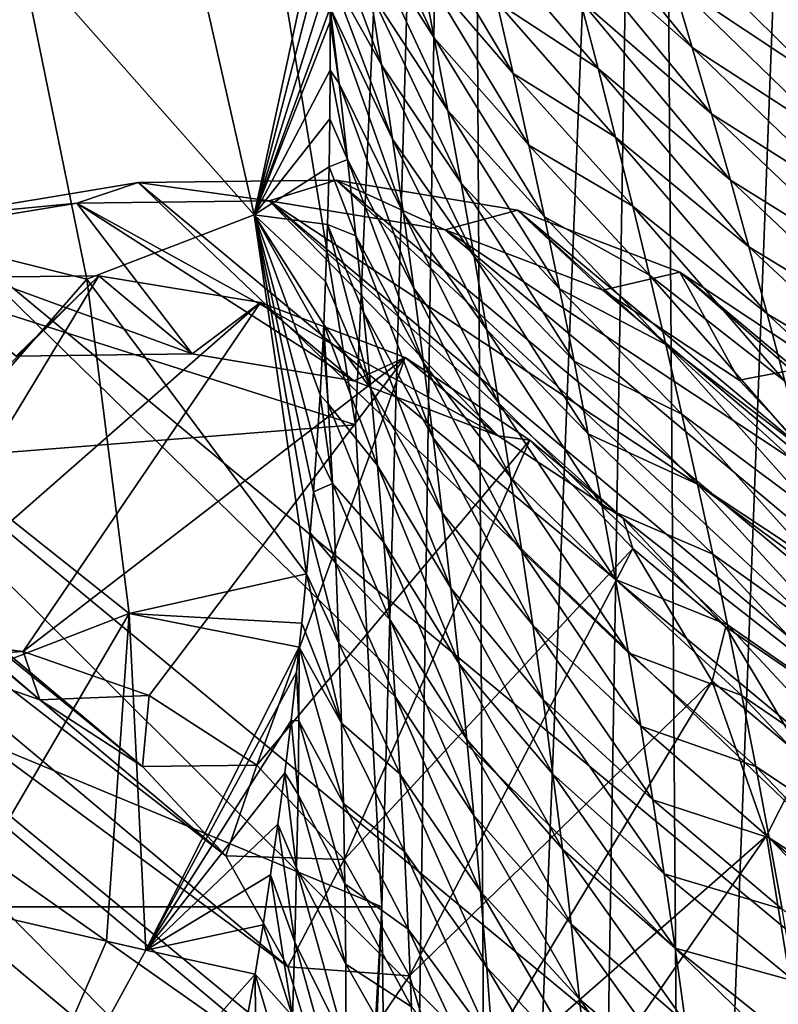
# Model space of a CAD drawing. Header units: metres. Extents: x -81 to 81, y -160 to 24.
# Tile 408 of 424: x 19.29 to 22.87, y -0.46 to 4.18. Entities that reach past the tile are written whole.
import ezdxf

# ---------------------------------------------------------------- set-up
doc = ezdxf.new("R2010")
doc.units = ezdxf.units.M
doc.layers.add('solid_501850_SW0001', color=7, linetype='CONTINUOUS')

msp = doc.modelspace()

# ---------------------------------------------------------------- linework, layer by layer
at = {"layer": 'solid_501850_SW0001'}
for points in [[(20.876871, 2.27075), (20.509108, 4.514022), (21.391613, 14.064691)], [(21, 0), (20.876871, 2.27075), (21.391613, 14.064691)], [(21.085749, -6.862039), (21, 0), (21.391613, 14.064691)], [(21.51586, -6.695442), (21.085749, -6.862039), (21.391613, 14.064691)], [(21.51586, -6.695442), (21.391613, 14.064691), (22.2878, 12.946175)], [(21.969173, -6.610681), (21.51586, -6.695442), (22.2878, 12.946175)], [(22.430826, -6.610681), (21.969173, -6.610681), (22.2878, 12.946175)], [(22.430826, -6.610681), (22.2878, 12.946175), (23.127663, 11.780942)], [(20.583742, 12.720186, 16.087637), (20.582508, 12.695947, 16.297234), (42.221546, -10.676816, 37.643387)], [(20.594069, 12.731007, 15.899886), (20.583742, 12.720186, 16.087637), (42.221546, -10.676816, 37.643387)], [(20.612007, 12.730516, 15.730922), (20.594069, 12.731007, 15.899886), (42.221546, -10.676816, 37.643387)], [(20.636536, 12.720378, 15.576728), (20.612007, 12.730516, 15.730922), (42.221546, -10.676816, 37.643387)], [(20.667139, 12.701567, 15.43405), (20.636536, 12.720378, 15.576728), (42.221546, -10.676816, 37.643387)], [(20.582508, 12.695947, 16.297234), (20.591953, 12.656164, 16.530502), (42.221546, -10.676816, 37.643387)], [(20.667139, 12.701567, 15.43405), (42.221546, -10.676816, 37.643387), (42.555279, -10.989511, 36.991222)], [(20.703661, 12.67454, 15.300403), (20.667139, 12.701567, 15.43405), (42.555279, -10.989511, 36.991222)], [(20.746235, 12.639345, 15.173695), (20.703661, 12.67454, 15.300403), (42.555279, -10.989511, 36.991222)], [(20.591953, 12.656164, 16.530502), (20.613581, 12.598871, 16.788565), (42.221546, -10.676816, 37.643387)], [(20.795273, 12.59565, 15.052151), (20.746235, 12.639345, 15.173695), (42.555279, -10.989511, 36.991222)], [(20.613581, 12.598871, 16.788565), (41.855652, -10.402453, 38.295551), (42.221546, -10.676816, 37.643387)], [(20.613581, 12.598871, 16.788565), (20.648703, 12.522305, 17.072399), (41.855652, -10.402453, 38.295551)], [(20.851469, 12.542727, 14.934254), (20.795273, 12.59565, 15.052151), (42.555279, -10.989511, 36.991222)], [(20.648703, 12.522305, 17.072399), (20.698431, 12.424847, 17.383146), (41.855652, -10.402453, 38.295551)], [(20.915821, 12.479434, 14.81867), (20.851469, 12.542727, 14.934254), (42.555279, -10.989511, 36.991222)], [(20.989819, 12.403997, 14.704167), (20.915821, 12.479434, 14.81867), (42.555279, -10.989511, 36.991222)], [(20.698431, 12.424847, 17.383146), (20.763727, 12.304967, 17.722143), (41.855652, -10.402453, 38.295551)], [(21.075397, 12.314017, 14.589696), (20.989819, 12.403997, 14.704167), (42.555279, -10.989511, 36.991222)], [(20.763727, 12.304967, 17.722143), (20.845358, 12.161238, 18.090872), (41.855652, -10.402453, 38.295551)], [(21.075397, 12.314017, 14.589696), (42.555279, -10.989511, 36.991222), (42.855511, -11.339282, 36.341675)], [(21.175016, 12.206348, 14.474381), (21.075397, 12.314017, 14.589696), (42.855511, -11.339282, 36.341675)], [(21.291105, 12.07765, 14.358067), (21.175016, 12.206348, 14.474381), (42.855511, -11.339282, 36.341675)], [(20.845358, 12.161238, 18.090872), (20.892519, 12.079962, 18.286949), (41.855652, -10.402453, 38.295551)], [(20.892519, 12.079962, 18.286949), (20.943977, 11.992232, 18.490976), (41.855652, -10.402453, 38.295551)], [(21.425594, 11.924933, 14.241465), (21.291105, 12.07765, 14.358067), (42.855511, -11.339282, 36.341675)], [(20.943977, 11.992232, 18.490976), (41.459061, -10.167521, 38.945099), (41.855652, -10.402453, 38.295551)], [(20.943977, 11.992232, 18.490976), (20.999819, 11.897823, 18.703297), (41.459061, -10.167521, 38.945099)], [(21.579681, 11.745873, 14.125979), (21.425594, 11.924933, 14.241465), (42.855511, -11.339282, 36.341675)], [(20.999819, 11.897823, 18.703297), (21.060162, 11.79647, 18.92429), (41.459061, -10.167521, 38.945099)], [(21.060162, 11.79647, 18.92429), (21.124973, 11.688123, 19.153887), (41.459061, -10.167521, 38.945099)], [(22.88414, -6.695442), (22.430826, -6.610681), (23.127663, 11.780942)], [(21.754431, 11.538174, 14.012884), (21.579681, 11.745873, 14.125979), (42.855511, -11.339282, 36.341675)], [(21.124973, 11.688123, 19.153887), (21.194433, 11.572365, 19.392832), (41.459061, -10.167521, 38.945099)], [(21.194433, 11.572365, 19.392832), (21.268482, 11.449197, 19.640882), (41.459061, -10.167521, 38.945099)], [(21.754431, 11.538174, 14.012884), (42.855511, -11.339282, 36.341675), (43.121078, -11.724774, 35.697258)], [(21.950872, 11.299402, 13.903207), (21.754431, 11.538174, 14.012884), (43.121078, -11.724774, 35.697258)], [(21.268482, 11.449197, 19.640882), (21.347269, 11.31819, 19.898817), (41.459061, -10.167521, 38.945099)], [(21.347269, 11.31819, 19.898817), (21.430801, 11.179213, 20.166649), (41.459061, -10.167521, 38.945099)], [(22.169905, 11.027079, 13.797754), (21.950872, 11.299402, 13.903207), (43.121078, -11.724774, 35.697258)], [(21.430801, 11.179213, 20.166649), (21.519133, 11.03199, 20.444757), (41.459061, -10.167521, 38.945099)], [(2.575924, 11.060853, 35.791344), (2.65978, 11.153984, 35.151714), (20.176022, -4.653417, 35.345531)], [(2.65978, 11.153984, 35.151714), (2.672998, 11.168665, 34.49979), (19.71439, -4.172161, 34.853611)], [(2.65978, 11.153984, 35.151714), (19.71439, -4.172161, 34.853611), (20.176022, -4.653417, 35.345531)], [(2.672998, 11.168665, 34.49979), (19.164881, -3.696136, 34.340137), (19.71439, -4.172161, 34.853611)], [(2.423549, 10.891624, 36.402523), (2.575924, 11.060853, 35.791344), (20.848948, -5.601749, 36.239353)], [(2.575924, 11.060853, 35.791344), (20.176022, -4.653417, 35.345531), (20.552076, -5.131604, 35.808811)], [(2.575924, 11.060853, 35.791344), (20.552076, -5.131604, 35.808811), (20.848948, -5.601749, 36.239353)], [(21.519133, 11.03199, 20.444757), (41.03331, -9.972927, 39.589516), (41.459061, -10.167521, 38.945099)], [(21.519133, 11.03199, 20.444757), (21.612373, 10.87611, 20.733791), (41.03331, -9.972927, 39.589516)], [(22.288179, 10.877485, 13.746819), (22.169905, 11.027079, 13.797754), (43.121078, -11.724774, 35.697258)], [(2.206701, 10.65079, 36.968651), (2.423549, 10.891624, 36.402523), (21.074696, -6.061418, 36.635258)], [(2.423549, 10.891624, 36.402523), (20.848948, -5.601749, 36.239353), (21.074696, -6.061418, 36.635258)], [(21.612373, 10.87611, 20.733791), (21.710478, 10.711506, 21.033562), (41.03331, -9.972927, 39.589516)], [(22.412413, 10.718489, 13.697206), (22.288179, 10.877485, 13.746819), (43.121078, -11.724774, 35.697258)], [(22.542662, 10.549768, 13.648958), (22.412413, 10.718489, 13.697206), (43.121078, -11.724774, 35.697258)], [(21.710478, 10.711506, 21.033562), (21.813618, 10.537541, 21.3452), (41.03331, -9.972927, 39.589516)], [(1.93142, 10.345059, 37.474178), (2.206701, 10.65079, 36.968651), (21.344387, -6.947354, 37.321571)], [(2.206701, 10.65079, 36.968651), (21.074696, -6.061418, 36.635258), (21.237526, -6.510358, 36.996323)], [(2.206701, 10.65079, 36.968651), (21.237526, -6.510358, 36.996323), (21.344387, -6.947354, 37.321571)], [(21.813618, 10.537541, 21.3452), (21.921724, 10.354193, 21.668329), (41.03331, -9.972927, 39.589516)], [(22.542662, 10.549768, 13.648958), (43.121078, -11.724774, 35.697258), (43.350948, -12.144485, 35.060482)], [(22.679287, 10.3706, 13.602152), (22.542662, 10.549768, 13.648958), (43.350948, -12.144485, 35.060482)], [(1.60464, 9.982134, 37.906429), (1.93142, 10.345059, 37.474178), (21.417278, -7.788786, 37.86768)], [(1.93142, 10.345059, 37.474178), (21.402351, -7.373435, 37.611927), (21.417278, -7.788786, 37.86768)], [(1.93142, 10.345059, 37.474178), (21.344387, -6.947354, 37.321571), (21.402351, -7.373435, 37.611927)], [(21.921724, 10.354193, 21.668329), (22.03496, 10.16078, 22.004097), (41.03331, -9.972927, 39.589516)], [(22.822021, 10.181026, 13.556874), (22.679287, 10.3706, 13.602152), (43.350948, -12.144485, 35.060482)], [(22.03496, 10.16078, 22.004097), (22.153334, 9.957013, 22.352661), (41.03331, -9.972927, 39.589516)], [(22.971437, 9.979982, 13.513144), (22.822021, 10.181026, 13.556874), (43.350948, -12.144485, 35.060482)], [(1.235093, 9.57171, 38.253658), (1.60464, 9.982134, 37.906429), (22.861906, -9.711706, 38.176804)], [(1.60464, 9.982134, 37.906429), (21.417278, -7.788786, 37.86768), (22.910692, -9.159628, 37.882618)], [(1.60464, 9.982134, 37.906429), (22.910692, -9.159628, 37.882618), (22.861906, -9.711706, 38.176804)], [(22.153334, 9.957013, 22.352661), (40.580059, -9.819432, 40.226292), (41.03331, -9.972927, 39.589516)], [(22.153334, 9.957013, 22.352661), (22.276905, 9.742456, 22.714472), (40.580059, -9.819432, 40.226292)], [(22.276905, 9.742456, 22.714472), (22.405844, 9.516259, 23.090822), (40.580059, -9.819432, 40.226292)], [(1.235093, 9.57171, 38.253658), (22.861906, -9.711706, 38.176804), (22.754515, -10.246891, 38.406185)], [(2.53934, 7.787504, 38.454758), (1.235093, 9.57171, 38.253658), (22.754515, -10.246891, 38.406185)], [(22.405844, 9.516259, 23.090822), (22.494728, 9.359028, 23.349405), (40.580059, -9.819432, 40.226292)], [(22.494728, 9.359028, 23.349405), (22.586048, 9.196196, 23.614893), (40.580059, -9.819432, 40.226292)], [(22.586048, 9.196196, 23.614893), (22.679873, 9.027392, 23.887848), (40.580059, -9.819432, 40.226292)], [(22.679873, 9.027392, 23.887848), (22.776112, 8.852855, 24.167507), (40.580059, -9.819432, 40.226292)], [(22.776112, 8.852855, 24.167507), (22.874821, 8.672202, 24.454449), (40.580059, -9.819432, 40.226292)], [(2.53934, 7.787504, 38.454758), (22.754515, -10.246891, 38.406185), (22.598177, -10.762121, 38.57024)], [(2.948366, 7.392835, 38.461979), (2.53934, 7.787504, 38.454758), (22.598177, -10.762121, 38.57024)], [(3.307839, 6.925072, 38.499401), (2.948366, 7.392835, 38.461979), (22.598177, -10.762121, 38.57024)], [(3.608137, 6.383785, 38.56073), (3.307839, 6.925072, 38.499401), (22.598177, -10.762121, 38.57024)], [(3.83007, 5.789647, 38.629883), (3.608137, 6.383785, 38.56073), (22.598177, -10.762121, 38.57024)], [(3.83007, 5.789647, 38.629883), (22.598177, -10.762121, 38.57024), (22.393581, -11.271006, 38.671783)], [(3.960252, 5.180045, 38.68438), (3.83007, 5.789647, 38.629883), (22.393581, -11.271006, 38.671783)], [(20.509132, 4.513911, 2), (16.05534, 3.804718, 2), (15.504848, 5.64357, 2)], [(3.960252, 5.180045, 38.68438), (22.393581, -11.271006, 38.671783), (22.154394, -11.747907, 38.705002)], [(3.960252, 5.180045, 38.68438), (22.154394, -11.747907, 38.705002), (3.999995, 4.598389, 38.705002)], [(20.830717, 5.008521, 37.961212), (21.247644, 4.093898, 37.617531), (21.181305, 4.435162, 37.33012)], [(20.830717, 5.008521, 37.961212), (20.888468, 4.661901, 38.241844), (21.247644, 4.093898, 37.617531)], [(14.683695, 4.923786, 17.066717), (19.389996, 0.97473, 21.368542), (18.824453, 1.171994, 22.168346)], [(14.683695, 4.923786, 17.066717), (15.16713, 4.611118, 16.250799), (19.389996, 0.97473, 21.368542)], [(20.399721, 3.258891, 43.302086), (20.023808, 4.917968, 43.300564), (19.29331, 4.510125, 48.663136)], [(20.746332, 4.863849, 38.717312), (20.023808, 4.917968, 43.300564), (20.399721, 3.258891, 43.302086)], [(21.76125, 4.910545, 34.723076), (22.463356, 4.047324, 34.54295), (22.371195, 4.357691, 34.227417)], [(21.76125, 4.910545, 34.723076), (21.848795, 4.59106, 35.032246), (22.463356, 4.047324, 34.54295)], [(20.752071, 4.631631, 39.073402), (20.746332, 4.863849, 38.717312), (20.399721, 3.258891, 43.302086)], [(21.113274, 4.775412, 37.040504), (21.619238, 3.925155, 36.701702), (21.542955, 4.260953, 36.40274)], [(21.113274, 4.775412, 37.040504), (21.181305, 4.435162, 37.33012), (21.619238, 3.925155, 36.701702)], [(20.888468, 4.661901, 38.241844), (21.312243, 3.751615, 37.902683), (21.247644, 4.093898, 37.617531)], [(20.888468, 4.661901, 38.241844), (20.944529, 4.314357, 38.520142), (21.312243, 3.751615, 37.902683)], [(22.277443, 4.666768, 33.910255), (23.048714, 3.907083, 33.73193), (22.950798, 4.208463, 33.405632)], [(22.277443, 4.666768, 33.910255), (22.371195, 4.357691, 34.227417), (23.048714, 3.907083, 33.73193)], [(3.965052, 4.073303, 38.683563), (3.999995, 4.598389, 38.705002), (21.862787, -12.224496, 38.667107)], [(3.999995, 4.598389, 38.705002), (22.154394, -11.747907, 38.705002), (21.862787, -12.224496, 38.667107)], [(15.16713, 4.611118, 16.250799), (19.873432, 0.662062, 20.552622), (19.389996, 0.97473, 21.368542)], [(15.16713, 4.611118, 16.250799), (15.558996, 4.189322, 15.434881), (19.873432, 0.662062, 20.552622)], [(20.755898, 4.40023, 39.423374), (20.752071, 4.631631, 39.073402), (20.399721, 3.258891, 43.302086)], [(20.99885, 3.965883, 38.796036), (20.752071, 4.631631, 39.073402), (20.755898, 4.40023, 39.423374)], [(20.944529, 4.314357, 38.520142), (20.752071, 4.631631, 39.073402), (20.99885, 3.965883, 38.796036)], [(21.464964, 4.595621, 36.1017), (22.01907, 3.948519, 35.645164), (21.93475, 4.270389, 35.339622)], [(21.464964, 4.595621, 36.1017), (21.542955, 4.260953, 36.40274), (22.01907, 3.948519, 35.645164)], [(21.848795, 4.59106, 35.032246), (22.553885, 3.73565, 34.856815), (22.463356, 4.047324, 34.54295)], [(21.848795, 4.59106, 35.032246), (21.93475, 4.270389, 35.339622), (22.553885, 3.73565, 34.856815)], [(20.509132, 4.513911, 2), (20.876871, 2.270738, 2), (16.05534, 3.804718, 2)], [(19.611158, 2.956079, 48.664028), (19.29331, 4.510125, 48.663136), (18.731518, 3.17595, 54)], [(20.399721, 3.258891, 43.302086), (19.29331, 4.510125, 48.663136), (19.611158, 2.956079, 48.664028)], [(20.509132, 4.513911, 2), (20.509108, 4.514022), (20.876871, 2.27075)], [(20.509132, 4.513911, 2), (20.876871, 2.27075), (20.876871, 2.270738, 2)], [(22.851276, 4.50842, 33.07785), (23.626144, 4.016312, 32.716045), (23.523693, 4.304219, 32.381168)], [(22.851276, 4.50842, 33.07785), (22.950798, 4.208463, 33.405632), (23.626144, 4.016312, 32.716045)], [(21.181305, 4.435162, 37.33012), (21.693762, 3.58822, 36.998528), (21.619238, 3.925155, 36.701702)], [(21.181305, 4.435162, 37.33012), (21.247644, 4.093898, 37.617531), (21.693762, 3.58822, 36.998528)], [(20.757448, 4.23512, 39.670277), (20.755898, 4.40023, 39.423374), (20.399721, 3.258891, 43.302086)], [(21.051382, 3.616481, 39.069458), (20.755898, 4.40023, 39.423374), (20.757448, 4.23512, 39.670277)], [(20.99885, 3.965883, 38.796036), (20.755898, 4.40023, 39.423374), (21.051382, 3.616481, 39.069458)], [(20.944529, 4.314357, 38.520142), (21.375053, 3.408306, 38.185497), (21.312243, 3.751615, 37.902683)], [(20.944529, 4.314357, 38.520142), (20.99885, 3.965883, 38.796036), (21.375053, 3.408306, 38.185497)], [(22.371195, 4.357691, 34.227417), (23.144987, 3.604265, 34.056717), (23.048714, 3.907083, 33.73193)], [(22.371195, 4.357691, 34.227417), (22.463356, 4.047324, 34.54295), (23.144987, 3.604265, 34.056717)], [(21.93475, 4.270389, 35.339622), (22.64274, 3.422653, 35.168961), (22.553885, 3.73565, 34.856815)], [(21.93475, 4.270389, 35.339622), (22.01907, 3.948519, 35.645164), (22.64274, 3.422653, 35.168961)], [(20.757788, 4.16994, 39.767128), (20.757448, 4.23512, 39.670277), (20.399721, 3.258891, 43.302086)], [(20.799395, 3.878365, 39.937069), (20.757448, 4.23512, 39.670277), (20.757788, 4.16994, 39.767128)], [(21.051382, 3.616481, 39.069458), (20.757448, 4.23512, 39.670277), (21.102074, 3.266153, 39.34034)], [(20.799395, 3.878365, 39.937069), (21.102074, 3.266153, 39.34034), (20.757448, 4.23512, 39.670277)], [(21.542955, 4.260953, 36.40274), (22.101711, 3.625437, 35.948814), (22.01907, 3.948519, 35.645164)], [(21.542955, 4.260953, 36.40274), (21.619238, 3.925155, 36.701702), (22.101711, 3.625437, 35.948814)], [(15.558996, 4.189322, 15.434881), (20.265297, 0.240265, 19.736704), (19.873432, 0.662062, 20.552622)], [(15.558996, 4.189322, 15.434881), (15.851468, 3.666625, 14.635076), (20.265297, 0.240265, 19.736704)], [(20.757782, 3.940778, 40.10461), (20.757788, 4.16994, 39.767128), (20.399721, 3.258891, 43.302086)], [(20.799395, 3.878365, 39.937069), (20.757788, 4.16994, 39.767128), (20.757782, 3.940778, 40.10461)], [(21.247644, 4.093898, 37.617531), (21.766478, 3.25014, 37.293159), (21.693762, 3.58822, 36.998528)], [(21.247644, 4.093898, 37.617531), (21.312243, 3.751615, 37.902683), (21.766478, 3.25014, 37.293159)], [(3.871585, 3.599507, 38.618317), (3.965052, 4.073303, 38.683563), (21.862787, -12.224496, 38.667107)], [(22.463356, 4.047324, 34.54295), (23.239573, 3.299993, 34.379944), (23.144987, 3.604265, 34.056717)], [(22.463356, 4.047324, 34.54295), (22.553885, 3.73565, 34.856815), (23.239573, 3.299993, 34.379944)], [(20.99885, 3.965883, 38.796036), (21.436022, 3.063968, 38.465904), (21.375053, 3.408306, 38.185497)], [(20.99885, 3.965883, 38.796036), (21.051382, 3.616481, 39.069458), (21.436022, 3.063968, 38.465904)], [(22.01907, 3.948519, 35.645164), (22.729876, 3.10832, 35.479332), (22.64274, 3.422653, 35.168961)], [(22.01907, 3.948519, 35.645164), (22.101711, 3.625437, 35.948814), (22.729876, 3.10832, 35.479332)], [(20.755976, 3.712436, 40.435898), (20.757782, 3.940778, 40.10461), (20.399721, 3.258891, 43.302086)], [(20.839535, 3.520244, 40.201515), (20.757782, 3.940778, 40.10461), (20.755976, 3.712436, 40.435898)], [(20.799395, 3.878365, 39.937069), (20.757782, 3.940778, 40.10461), (20.839535, 3.520244, 40.201515)], [(21.619238, 3.925155, 36.701702), (22.182629, 3.301133, 36.250523), (22.101711, 3.625437, 35.948814)], [(21.619238, 3.925155, 36.701702), (21.693762, 3.58822, 36.998528), (22.182629, 3.301133, 36.250523)], [(20.799395, 3.878365, 39.937069), (21.150869, 2.914904, 39.608604), (21.102074, 3.266153, 39.34034)], [(20.799395, 3.878365, 39.937069), (20.839535, 3.520244, 40.201515), (21.150869, 2.914904, 39.608604)], [(20.876871, 2.270738, 2), (16.388409, 1.915749, 2), (16.05534, 3.804718, 2)], [(20.752346, 3.485113, 40.761036), (20.755976, 3.712436, 40.435898), (20.399721, 3.258891, 43.302086)], [(20.839535, 3.520244, 40.201515), (20.755976, 3.712436, 40.435898), (20.752346, 3.485113, 40.761036)], [(21.312243, 3.751615, 37.902683), (21.837339, 2.910906, 37.585518), (21.766478, 3.25014, 37.293159)], [(21.312243, 3.751615, 37.902683), (21.375053, 3.408306, 38.185497), (21.837339, 2.910906, 37.585518)], [(22.553885, 3.73565, 34.856815), (23.33243, 2.994248, 34.701561), (23.239573, 3.299993, 34.379944)], [(22.553885, 3.73565, 34.856815), (22.64274, 3.422653, 35.168961), (23.33243, 2.994248, 34.701561)], [(15.851468, 3.666625, 14.635076), (20.55777, -0.282431, 18.936899), (20.265297, 0.240265, 19.736704)], [(15.851468, 3.666625, 14.635076), (16.038166, 3.054634, 13.86902), (20.55777, -0.282431, 18.936899)], [(22.101711, 3.625437, 35.948814), (22.81525, 2.792636, 35.787884), (22.729876, 3.10832, 35.479332)], [(22.101711, 3.625437, 35.948814), (22.182629, 3.301133, 36.250523), (22.81525, 2.792636, 35.787884)], [(3.729945, 3.172745, 38.507896), (3.871585, 3.599507, 38.618317), (21.547379, -12.647361, 38.557957)], [(3.871585, 3.599507, 38.618317), (21.862787, -12.224496, 38.667107), (21.547379, -12.647361, 38.557957)], [(21.051382, 3.616481, 39.069458), (21.4951, 2.718603, 38.743832), (21.436022, 3.063968, 38.465904)], [(21.051382, 3.616481, 39.069458), (21.102074, 3.266153, 39.34034), (21.4951, 2.718603, 38.743832)], [(21.693762, 3.58822, 36.998528), (22.261776, 2.975597, 36.55024), (22.182629, 3.301133, 36.250523)], [(21.693762, 3.58822, 36.998528), (21.766478, 3.25014, 37.293159), (22.261776, 2.975597, 36.55024)], [(20.745565, 3.213971, 41.143127), (20.752346, 3.485113, 40.761036), (20.399721, 3.258891, 43.302086)], [(20.877754, 3.161275, 40.463177), (20.752346, 3.485113, 40.761036), (20.745565, 3.213971, 41.143127)], [(20.839535, 3.520244, 40.201515), (20.752346, 3.485113, 40.761036), (20.877754, 3.161275, 40.463177)], [(20.839535, 3.520244, 40.201515), (21.197716, 2.562736, 39.874153), (21.150869, 2.914904, 39.608604)], [(20.839535, 3.520244, 40.201515), (20.877754, 3.161275, 40.463177), (21.197716, 2.562736, 39.874153)], [(18.861029, 3.247864, 26.649143), (19.853388, 3.411392, 25.713594), (27.633945, -4.025925, 34.520782)], [(18.861029, 3.247864, 26.649143), (19.564138, 3.31504, 25.418556), (19.853388, 3.411392, 25.713594)], [(19.853388, 3.411392, 25.713594), (19.564138, 3.31504, 25.418556), (20.469309, 3.325886, 24.438234)], [(19.853388, 3.411392, 25.713594), (20.785332, 3.422574, 24.70429), (28.617319, -3.874995, 33.5835)], [(19.853388, 3.411392, 25.713594), (20.469309, 3.325886, 24.438234), (20.785332, 3.422574, 24.70429)], [(19.853388, 3.411392, 25.713594), (28.617319, -3.874995, 33.5835), (27.633945, -4.025925, 34.520782)], [(20.785332, 3.422574, 24.70429), (20.469309, 3.325886, 24.438234), (21.299795, 3.188677, 23.403704)], [(20.785332, 3.422574, 24.70429), (29.539339, -3.875002, 32.574783), (28.617319, -3.874995, 33.5835)], [(20.785332, 3.422574, 24.70429), (21.640203, 3.28133, 23.639378), (29.539339, -3.875002, 32.574783)], [(20.785332, 3.422574, 24.70429), (21.299795, 3.188677, 23.403704), (21.640203, 3.28133, 23.639378)], [(21.375053, 3.408306, 38.185497), (21.906292, 2.570512, 37.875534), (21.837339, 2.910906, 37.585518)], [(21.375053, 3.408306, 38.185497), (21.436022, 3.063968, 38.465904), (21.906292, 2.570512, 37.875534)], [(22.64274, 3.422653, 35.168961), (23.423513, 2.687012, 35.021519), (23.33243, 2.994248, 34.701561)], [(22.64274, 3.422653, 35.168961), (22.729876, 3.10832, 35.479332), (23.423513, 2.687012, 35.021519)], [(20.107073, 2.604421, 24.172228), (19.564138, 3.31504, 25.418556), (18.599977, 3.15615, 26.327511)], [(18.861029, 3.247864, 26.649143), (18.599977, 3.15615, 26.327511), (19.564138, 3.31504, 25.418556)], [(21.549246, 2.219143, 22.24077), (20.469309, 3.325886, 24.438234), (19.564138, 3.31504, 25.418556)], [(20.86915, 2.478505, 23.222904), (21.549246, 2.219143, 22.24077), (19.564138, 3.31504, 25.418556)], [(20.107073, 2.604421, 24.172228), (20.86915, 2.478505, 23.222904), (19.564138, 3.31504, 25.418556)], [(23.619993, 1.2418, 19.078125), (21.299795, 3.188677, 23.403704), (20.469309, 3.325886, 24.438234)], [(23.89933, 0.447757, 18.043594), (23.619993, 1.2418, 19.078125), (20.469309, 3.325886, 24.438234)], [(22.136992, 1.830417, 21.240915), (23.89933, 0.447757, 18.043594), (20.469309, 3.325886, 24.438234)], [(21.549246, 2.219143, 22.24077), (22.136992, 1.830417, 21.240915), (20.469309, 3.325886, 24.438234)], [(22.182629, 3.301133, 36.250523), (22.898817, 2.475591, 36.094563), (22.81525, 2.792636, 35.787884)], [(22.182629, 3.301133, 36.250523), (22.261776, 2.975597, 36.55024), (22.898817, 2.475591, 36.094563)], [(17.825607, 2.934986, 27.494698), (18.861029, 3.247864, 26.649143), (26.605549, -4.325422, 35.370937)], [(18.861029, 3.247864, 26.649143), (27.633945, -4.025925, 34.520782), (26.605549, -4.325422, 35.370937)], [(20.646088, 1.569516, 43.331059), (20.399721, 3.258891, 43.302086), (19.611158, 2.956079, 48.664028)], [(20.662935, 1.761234, 43.087234), (20.399721, 3.258891, 43.302086), (20.646088, 1.569516, 43.331059)], [(20.73613, 2.944972, 41.516476), (20.745565, 3.213971, 41.143127), (20.399721, 3.258891, 43.302086)], [(20.727324, 2.743546, 41.792099), (20.73613, 2.944972, 41.516476), (20.399721, 3.258891, 43.302086)], [(20.72414, 2.677868, 41.881165), (20.727324, 2.743546, 41.792099), (20.399721, 3.258891, 43.302086)], [(20.70969, 2.412535, 42.237144), (20.72414, 2.677868, 41.881165), (20.399721, 3.258891, 43.302086)], [(20.692778, 2.149511, 42.584301), (20.70969, 2.412535, 42.237144), (20.399721, 3.258891, 43.302086)], [(20.678526, 1.954476, 42.838295), (20.692778, 2.149511, 42.584301), (20.399721, 3.258891, 43.302086)], [(20.662935, 1.761234, 43.087234), (20.678526, 1.954476, 42.838295), (20.399721, 3.258891, 43.302086)], [(21.102074, 3.266153, 39.34034), (21.552233, 2.372212, 39.019203), (21.4951, 2.718603, 38.743832)], [(21.102074, 3.266153, 39.34034), (21.150869, 2.914904, 39.608604), (21.552233, 2.372212, 39.019203)], [(21.640203, 3.28133, 23.639378), (21.299795, 3.188677, 23.403704), (22.042376, 2.905526, 22.331371)], [(21.640203, 3.28133, 23.639378), (30.385046, -4.026039, 31.510906), (29.539339, -3.875002, 32.574783)], [(21.640203, 3.28133, 23.639378), (22.40468, 2.989807, 22.535404), (30.385046, -4.026039, 31.510906)], [(21.640203, 3.28133, 23.639378), (22.042376, 2.905526, 22.331371), (22.40468, 2.989807, 22.535404)], [(21.766478, 3.25014, 37.293159), (22.339104, 2.648818, 36.847904), (22.261776, 2.975597, 36.55024)], [(21.766478, 3.25014, 37.293159), (21.837339, 2.910906, 37.585518), (22.339104, 2.648818, 36.847904)], [(20.948198, 2.440833, 40.977741), (20.745565, 3.213971, 41.143127), (20.73613, 2.944972, 41.516476)], [(20.913994, 2.801466, 40.721951), (20.745565, 3.213971, 41.143127), (20.948198, 2.440833, 40.977741)], [(20.877754, 3.161275, 40.463177), (20.745565, 3.213971, 41.143127), (20.913994, 2.801466, 40.721951)], [(3.547642, 2.791278, 38.350811), (3.729945, 3.172745, 38.507896), (21.213614, -13.010441, 38.384972)], [(3.729945, 3.172745, 38.507896), (21.547379, -12.647361, 38.557957), (21.213614, -13.010441, 38.384972)], [(19.277899, 2.594459, 25.070217), (20.107073, 2.604421, 24.172228), (18.599977, 3.15615, 26.327511)], [(19.611158, 2.956079, 48.664028), (18.731518, 3.17595, 54), (18.88059, 2.119725, 54)], [(20.877754, 3.161275, 40.463177), (21.242561, 2.209659, 40.13689), (21.197716, 2.562736, 39.874153)], [(20.877754, 3.161275, 40.463177), (20.913994, 2.801466, 40.721951), (21.242561, 2.209659, 40.13689)], [(23.212196, 1.92393, 20.150457), (22.042376, 2.905526, 22.331371), (21.299795, 3.188677, 23.403704)], [(23.619993, 1.2418, 19.078125), (23.212196, 1.92393, 20.150457), (21.299795, 3.188677, 23.403704)], [(22.729876, 3.10832, 35.479332), (23.512783, 2.37827, 35.33976), (23.423513, 2.687012, 35.021519)], [(22.729876, 3.10832, 35.479332), (22.81525, 2.792636, 35.787884), (23.512783, 2.37827, 35.33976)], [(21.436022, 3.063968, 38.465904), (21.973286, 2.228955, 38.163128), (21.906292, 2.570512, 37.875534)], [(21.436022, 3.063968, 38.465904), (21.4951, 2.718603, 38.743832), (21.973286, 2.228955, 38.163128)], [(16.038166, 3.054634, 13.86902), (20.744467, -0.894422, 18.170843), (20.55777, -0.282431, 18.936899)], [(16.038166, 3.054634, 13.86902), (16.1157, 2.364388, 13.150552), (20.744467, -0.894422, 18.170843)], [(17.916113, 1.238221, 24.094614), (19.667818, 2.973, 23.770723), (18.838644, 2.963037, 24.668715)], [(17.916113, 1.238221, 24.094614), (18.643612, 1.283903, 23.340647), (19.667818, 2.973, 23.770723)], [(18.643612, 1.283903, 23.340647), (20.429895, 2.847084, 22.821402), (19.667818, 2.973, 23.770723)], [(19.667818, 2.973, 23.770723), (19.277899, 2.594459, 25.070217), (18.838644, 2.963037, 24.668715)], [(19.667818, 2.973, 23.770723), (20.107073, 2.604421, 24.172228), (19.277899, 2.594459, 25.070217)], [(20.429895, 2.847084, 22.821402), (20.107073, 2.604421, 24.172228), (19.667818, 2.973, 23.770723)], [(22.40468, 2.989807, 22.535404), (22.042376, 2.905526, 22.331371), (22.683352, 2.481546, 21.240915)], [(22.261776, 2.975597, 36.55024), (22.980532, 2.157171, 36.399303), (22.898817, 2.475591, 36.094563)], [(22.261776, 2.975597, 36.55024), (22.339104, 2.648818, 36.847904), (22.980532, 2.157171, 36.399303)], [(22.40468, 2.989807, 22.535404), (31.139219, -4.325428, 30.410986), (30.385046, -4.026039, 31.510906)], [(22.40468, 2.989807, 22.535404), (23.064449, 2.553406, 21.412987), (31.139219, -4.325428, 30.410986)], [(22.40468, 2.989807, 22.535404), (22.683352, 2.481546, 21.240915), (23.064449, 2.553406, 21.412987)], [(16.763561, 2.477668, 28.236788), (17.825607, 2.934986, 27.494698), (25.550797, -4.767997, 36.11858)], [(17.825607, 2.934986, 27.494698), (26.605549, -4.325422, 35.370937), (25.550797, -4.767997, 36.11858)], [(19.810505, 1.381663, 48.664932), (19.611158, 2.956079, 48.664028), (18.88059, 2.119725, 54)], [(20.646088, 1.569516, 43.331059), (19.611158, 2.956079, 48.664028), (19.810505, 1.381663, 48.664932)], [(20.948198, 2.440833, 40.977741), (20.73613, 2.944972, 41.516476), (20.727324, 2.743546, 41.792099)], [(21.150869, 2.914904, 39.608604), (21.607368, 2.024797, 39.291924), (21.552233, 2.372212, 39.019203)], [(21.150869, 2.914904, 39.608604), (21.197716, 2.562736, 39.874153), (21.607368, 2.024797, 39.291924)], [(21.837339, 2.910906, 37.585518), (22.41457, 2.320787, 37.143436), (22.339104, 2.648818, 36.847904)], [(21.837339, 2.910906, 37.585518), (21.906292, 2.570512, 37.875534), (22.41457, 2.320787, 37.143436)], [(23.212196, 1.92393, 20.150457), (22.683352, 2.481546, 21.240915), (22.042376, 2.905526, 22.331371)], [(18.643612, 1.283903, 23.340647), (19.311127, 1.202341, 22.535496), (20.429895, 2.847084, 22.821402)], [(19.311127, 1.202341, 22.535496), (21.109991, 2.587721, 21.839266), (20.429895, 2.847084, 22.821402)], [(20.429895, 2.847084, 22.821402), (20.86915, 2.478505, 23.222904), (20.107073, 2.604421, 24.172228)], [(21.109991, 2.587721, 21.839266), (20.86915, 2.478505, 23.222904), (20.429895, 2.847084, 22.821402)], [(3.328439, 2.45153, 38.14286), (3.547642, 2.791278, 38.350811), (20.864267, -13.308882, 38.155552)], [(3.547642, 2.791278, 38.350811), (21.213614, -13.010441, 38.384972), (20.864267, -13.308882, 38.155552)], [(20.913994, 2.801466, 40.721951), (21.285347, 1.855685, 40.396721), (21.242561, 2.209659, 40.13689)], [(20.913994, 2.801466, 40.721951), (20.948198, 2.440833, 40.977741), (21.285347, 1.855685, 40.396721)], [(22.81525, 2.792636, 35.787884), (23.600191, 2.068006, 35.656239), (23.512783, 2.37827, 35.33976)], [(22.81525, 2.792636, 35.787884), (22.898817, 2.475591, 36.094563), (23.600191, 2.068006, 35.656239)], [(20.748667, 2.369445, 42.042694), (20.727324, 2.743546, 41.792099), (20.72414, 2.677868, 41.881165)], [(20.948198, 2.440833, 40.977741), (20.727324, 2.743546, 41.792099), (20.980305, 2.079393, 41.230453)], [(20.748667, 2.369445, 42.042694), (20.980305, 2.079393, 41.230453), (20.727324, 2.743546, 41.792099)], [(21.4951, 2.718603, 38.743832), (22.038265, 1.886235, 38.448223), (21.973286, 2.228955, 38.163128)], [(21.4951, 2.718603, 38.743832), (21.552233, 2.372212, 39.019203), (22.038265, 1.886235, 38.448223)], [(20.748667, 2.369445, 42.042694), (20.72414, 2.677868, 41.881165), (20.70969, 2.412535, 42.237144)], [(22.339104, 2.648818, 36.847904), (23.060345, 1.837362, 36.702038), (22.980532, 2.157171, 36.399303)], [(22.339104, 2.648818, 36.847904), (22.41457, 2.320787, 37.143436), (23.060345, 1.837362, 36.702038)], [(19.311127, 1.202341, 22.535496), (19.904406, 0.995382, 21.696445), (21.109991, 2.587721, 21.839266)], [(19.904406, 0.995382, 21.696445), (20.412231, 0.666992, 20.839411), (21.109991, 2.587721, 21.839266)], [(20.412231, 0.666992, 20.839411), (21.697737, 2.198996, 20.839411), (21.109991, 2.587721, 21.839266)], [(21.109991, 2.587721, 21.839266), (21.549246, 2.219143, 22.24077), (20.86915, 2.478505, 23.222904)], [(21.697737, 2.198996, 20.839411), (21.549246, 2.219143, 22.24077), (21.109991, 2.587721, 21.839266)], [(21.197716, 2.562736, 39.874153), (21.66045, 1.676364, 39.561893), (21.607368, 2.024797, 39.291924)], [(21.197716, 2.562736, 39.874153), (21.242561, 2.209659, 40.13689), (21.66045, 1.676364, 39.561893)], [(21.906292, 2.570512, 37.875534), (22.488121, 1.991494, 37.436771), (22.41457, 2.320787, 37.143436)], [(21.906292, 2.570512, 37.875534), (21.973286, 2.228955, 38.163128), (22.488121, 1.991494, 37.436771)], [(23.064449, 2.553406, 21.412987), (22.683352, 2.481546, 21.240915), (23.212196, 1.92393, 20.150457)], [(15.694356, 1.884242, 28.861761), (16.763561, 2.477668, 28.236788), (24.486473, -5.346529, 36.751888)], [(16.763561, 2.477668, 28.236788), (25.550797, -4.767997, 36.11858), (24.486473, -5.346529, 36.751888)], [(3.075289, 2.153609, 37.87801), (3.328439, 2.45153, 38.14286), (20.499189, -13.538681, 37.875874)], [(3.328439, 2.45153, 38.14286), (20.864267, -13.308882, 38.155552), (20.499189, -13.538681, 37.875874)], [(20.767708, 1.99431, 42.290382), (20.70969, 2.412535, 42.237144), (20.692778, 2.149511, 42.584301)], [(20.748667, 2.369445, 42.042694), (20.70969, 2.412535, 42.237144), (20.767708, 1.99431, 42.290382)], [(20.948198, 2.440833, 40.977741), (21.326015, 1.500829, 40.653545), (21.285347, 1.855685, 40.396721)], [(20.948198, 2.440833, 40.977741), (20.980305, 2.079393, 41.230453), (21.326015, 1.500829, 40.653545)], [(20.748667, 2.369445, 42.042694), (21.010254, 1.717167, 41.479969), (20.980305, 2.079393, 41.230453)], [(20.748667, 2.369445, 42.042694), (20.767708, 1.99431, 42.290382), (21.010254, 1.717167, 41.479969)], [(21.552233, 2.372212, 39.019203), (22.101177, 1.54235, 38.730732), (22.038265, 1.886235, 38.448223)], [(21.552233, 2.372212, 39.019203), (21.607368, 2.024797, 39.291924), (22.101177, 1.54235, 38.730732)], [(16.1157, 2.364388, 13.150552), (16.082281, 1.611354, 12.495831), (20.822002, -1.584667, 17.452375)], [(16.1157, 2.364388, 13.150552), (20.822002, -1.584667, 17.452375), (20.744467, -0.894422, 18.170843)], [(22.41457, 2.320787, 37.143436), (23.138208, 1.516152, 37.002689), (23.060345, 1.837362, 36.702038)], [(22.41457, 2.320787, 37.143436), (22.488121, 1.991494, 37.436771), (23.138208, 1.516152, 37.002689)], [(20.876871, 2.270738, 2), (21, 0, 2), (16.388409, 1.915749, 2)], [(20.876871, 2.270738, 2), (20.876871, 2.27075), (21, 0)], [(20.876871, 2.270738, 2), (21, 0), (21, 0, 2)], [(21.973286, 2.228955, 38.163128), (22.559708, 1.660934, 37.727833), (22.488121, 1.991494, 37.436771)], [(21.973286, 2.228955, 38.163128), (22.038265, 1.886235, 38.448223), (22.559708, 1.660934, 37.727833)], [(20.412231, 0.666992, 20.839411), (20.823816, 0.223905, 19.982376), (21.697737, 2.198996, 20.839411)], [(20.823816, 0.223905, 19.982376), (22.182617, 1.687682, 19.839556), (21.697737, 2.198996, 20.839411)], [(21.242561, 2.209659, 40.13689), (21.711422, 1.326922, 39.829014), (21.66045, 1.676364, 39.561893)], [(21.242561, 2.209659, 40.13689), (21.285347, 1.855685, 40.396721), (21.711422, 1.326922, 39.829014)], [(21.697737, 2.198996, 20.839411), (22.136992, 1.830417, 21.240915), (21.549246, 2.219143, 22.24077)], [(22.182617, 1.687682, 19.839556), (22.136992, 1.830417, 21.240915), (21.697737, 2.198996, 20.839411)], [(2.791679, 1.900186, 37.548103), (3.075289, 2.153609, 37.87801), (20.115282, -13.695514, 37.549973)], [(3.075289, 2.153609, 37.87801), (20.499189, -13.538681, 37.875874), (20.115282, -13.695514, 37.549973)], [(20.767708, 1.99431, 42.290382), (20.692778, 2.149511, 42.584301), (20.678526, 1.954476, 42.838295)], [(19.810505, 1.381663, 48.664932), (18.88059, 2.119725, 54), (18.970182, 1.058958, 54)], [(20.980305, 2.079393, 41.230453), (21.364506, 1.145112, 40.907249), (21.326015, 1.500829, 40.653545)], [(20.980305, 2.079393, 41.230453), (21.010254, 1.717167, 41.479969), (21.364506, 1.145112, 40.907249)], [(20.767708, 1.99431, 42.290382), (20.678526, 1.954476, 42.838295), (20.784416, 1.61847, 42.534466)], [(20.767708, 1.99431, 42.290382), (21.037987, 1.354181, 41.726162), (21.010254, 1.717167, 41.479969)], [(20.767708, 1.99431, 42.290382), (20.784416, 1.61847, 42.534466), (21.037987, 1.354181, 41.726162)], [(21.607368, 2.024797, 39.291924), (22.161964, 1.197301, 39.010544), (22.101177, 1.54235, 38.730732)], [(21.607368, 2.024797, 39.291924), (21.66045, 1.676364, 39.561893), (22.161964, 1.197301, 39.010544)], [(20.784416, 1.61847, 42.534466), (20.678526, 1.954476, 42.838295), (20.662935, 1.761234, 43.087234)], [(22.488121, 1.991494, 37.436771), (23.214075, 1.193533, 37.301193), (23.138208, 1.516152, 37.002689)], [(22.488121, 1.991494, 37.436771), (22.559708, 1.660934, 37.727833), (23.214075, 1.193533, 37.301193)], [(21, 0, 2), (16.5, 0, 2), (16.388409, 1.915749, 2)], [(2.791679, 1.900186, 37.548103), (20.115282, -13.695514, 37.549973), (18.180426, -12.245525, 37.317612)], [(14.635863, 1.164739, 29.359278), (15.694356, 1.884242, 28.861761), (23.430574, -6.051373, 37.260025)], [(15.694356, 1.884242, 28.861761), (24.486473, -5.346529, 36.751888), (23.430574, -6.051373, 37.260025)], [(21.285347, 1.855685, 40.396721), (21.760225, 0.976484, 40.093185), (21.711422, 1.326922, 39.829014)], [(21.285347, 1.855685, 40.396721), (21.326015, 1.500829, 40.653545), (21.760225, 0.976484, 40.093185)], [(22.038265, 1.886235, 38.448223), (22.629278, 1.329103, 38.016544), (22.559708, 1.660934, 37.727833)], [(22.038265, 1.886235, 38.448223), (22.101177, 1.54235, 38.730732), (22.629278, 1.329103, 38.016544)], [(22.136992, 1.830417, 21.240915), (22.621872, 1.319104, 20.24106), (23.89933, 0.447757, 18.043594)], [(22.182617, 1.687682, 19.839556), (22.621872, 1.319104, 20.24106), (22.136992, 1.830417, 21.240915)], [(20.798723, 1.241964, 42.774811), (20.662935, 1.761234, 43.087234), (20.646088, 1.569516, 43.331059)], [(20.784416, 1.61847, 42.534466), (20.662935, 1.761234, 43.087234), (20.798723, 1.241964, 42.774811)], [(21.010254, 1.717167, 41.479969), (21.400761, 0.788556, 41.157707), (21.364506, 1.145112, 40.907249)], [(21.010254, 1.717167, 41.479969), (21.037987, 1.354181, 41.726162), (21.400761, 0.788556, 41.157707)], [(20.823816, 0.223905, 19.982376), (21.130653, -0.324423, 19.143326), (22.182617, 1.687682, 19.839556)], [(21.130653, -0.324423, 19.143326), (22.556135, 1.062957, 18.85742), (22.182617, 1.687682, 19.839556)], [(21.66045, 1.676364, 39.561893), (22.220572, 0.851095, 39.287563), (22.161964, 1.197301, 39.010544)], [(21.66045, 1.676364, 39.561893), (21.711422, 1.326922, 39.829014), (22.220572, 0.851095, 39.287563)], [(22.556135, 1.062957, 18.85742), (22.621872, 1.319104, 20.24106), (22.182617, 1.687682, 19.839556)], [(22.559708, 1.660934, 37.727833), (23.287891, 0.869495, 37.597469), (23.214075, 1.193533, 37.301193)], [(22.559708, 1.660934, 37.727833), (22.629278, 1.329103, 38.016544), (23.287891, 0.869495, 37.597469)], [(16.082281, 1.611354, 12.495831), (15.938664, 0.810081, 11.917385), (20.788582, -2.337702, 16.797655)], [(16.082281, 1.611354, 12.495831), (20.788582, -2.337702, 16.797655), (20.822002, -1.584667, 17.452375)], [(20.784416, 1.61847, 42.534466), (21.063438, 0.990466, 41.968899), (21.037987, 1.354181, 41.726162)], [(20.784416, 1.61847, 42.534466), (20.798723, 1.241964, 42.774811), (21.063438, 0.990466, 41.968899)], [(20.623753, 1.336311, 43.623287), (20.646088, 1.569516, 43.331059), (19.810505, 1.381663, 48.664932)], [(20.810555, 0.864837, 43.011272), (20.646088, 1.569516, 43.331059), (20.623753, 1.336311, 43.623287)], [(20.798723, 1.241964, 42.774811), (20.646088, 1.569516, 43.331059), (20.810555, 0.864837, 43.011272)], [(22.101177, 1.54235, 38.730732), (22.696781, 0.995996, 38.302818), (22.629278, 1.329103, 38.016544)], [(22.101177, 1.54235, 38.730732), (22.161964, 1.197301, 39.010544), (22.696781, 0.995996, 38.302818)], [(21.326015, 1.500829, 40.653545), (21.806799, 0.625066, 40.35429), (21.760225, 0.976484, 40.093185)], [(21.326015, 1.500829, 40.653545), (21.364506, 1.145112, 40.907249), (21.806799, 0.625066, 40.35429)], [(19.810505, 1.381663, 48.664932), (18.970182, 1.058958, 54), (19, 0, 54)], [(19.810505, 1.381663, 48.664932), (19, 0, 54), (19.703537, -0.161963, 49.782425)], [(19.810505, 1.381663, 48.664932), (19.703537, -0.161963, 49.782425), (19.889725, -0.203755, 48.663982)], [(20.61215, 1.222987, 43.76366), (19.810505, 1.381663, 48.664932), (19.889725, -0.203755, 48.663982)], [(20.61215, 1.222987, 43.76366), (20.623753, 1.336311, 43.623287), (19.810505, 1.381663, 48.664932)], [(21.037987, 1.354181, 41.726162), (21.434715, 0.43119, 41.404781), (21.400761, 0.788556, 41.157707)], [(21.037987, 1.354181, 41.726162), (21.063438, 0.990466, 41.968899), (21.434715, 0.43119, 41.404781)], [(20.810555, 0.864837, 43.011272), (20.623753, 1.336311, 43.623287), (20.61215, 1.222987, 43.76366)], [(21.711422, 1.326922, 39.829014), (22.276936, 0.503739, 39.56168), (22.220572, 0.851095, 39.287563)], [(21.711422, 1.326922, 39.829014), (21.760225, 0.976484, 40.093185), (22.276936, 0.503739, 39.56168)], [(22.556135, 1.062957, 18.85742), (22.99539, 0.694378, 19.258924), (22.621872, 1.319104, 20.24106)], [(22.621872, 1.319104, 20.24106), (22.99539, 0.694378, 19.258924), (23.89933, 0.447757, 18.043594)], [(22.629278, 1.329103, 38.016544), (23.359606, 0.54403, 37.891434), (23.287891, 0.869495, 37.597469)], [(22.629278, 1.329103, 38.016544), (22.696781, 0.995996, 38.302818), (23.359606, 0.54403, 37.891434)], [(18.824453, 1.171994, 22.168346), (19.311127, 1.202341, 22.535496), (18.643612, 1.283903, 23.340647)], [(20.599596, 1.105528, 43.908073), (20.61215, 1.222987, 43.76366), (19.889725, -0.203755, 48.663982)], [(20.610136, 0.876728, 43.969296), (20.61215, 1.222987, 43.76366), (20.599596, 1.105528, 43.908073)], [(20.610136, 0.876728, 43.969296), (20.819849, 0.487139, 43.243679), (20.61215, 1.222987, 43.76366)], [(20.810555, 0.864837, 43.011272), (20.61215, 1.222987, 43.76366), (20.819849, 0.487139, 43.243679)], [(20.798723, 1.241964, 42.774811), (21.086546, 0.62606, 42.208061), (21.063438, 0.990466, 41.968899)], [(20.798723, 1.241964, 42.774811), (20.810555, 0.864837, 43.011272), (21.086546, 0.62606, 42.208061)], [(14.635863, 1.164739, 29.359278), (23.430574, -6.051373, 37.260025), (22.402143, -6.86974, 37.633896)], [(19.71439, -4.172161, 34.853611), (14.635863, 1.164739, 29.359278), (22.402143, -6.86974, 37.633896)], [(19.71439, -4.172161, 34.853611), (19.164881, -3.696136, 34.340137), (14.635863, 1.164739, 29.359278)], [(18.824453, 1.171994, 22.168346), (19.389996, 0.97473, 21.368542), (19.311127, 1.202341, 22.535496)], [(19.389996, 0.97473, 21.368542), (19.904406, 0.995382, 21.696445), (19.311127, 1.202341, 22.535496)], [(22.161964, 1.197301, 39.010544), (22.762161, 0.661611, 38.586555), (22.696781, 0.995996, 38.302818)], [(22.161964, 1.197301, 39.010544), (22.220572, 0.851095, 39.287563), (22.762161, 0.661611, 38.586555)], [(21.364506, 1.145112, 40.907249), (21.851084, 0.27269, 40.612206), (21.806799, 0.625066, 40.35429)], [(21.364506, 1.145112, 40.907249), (21.400761, 0.788556, 41.157707), (21.851084, 0.27269, 40.612206)], [(20.573643, 0.877403, 44.185585), (20.599596, 1.105528, 43.908073), (19.889725, -0.203755, 48.663982)], [(20.610136, 0.876728, 43.969296), (20.599596, 1.105528, 43.908073), (20.573643, 0.877403, 44.185585)], [(21.130653, -0.324423, 19.143326), (21.326889, -0.967634, 18.338175), (22.556135, 1.062957, 18.85742)], [(21.326889, -0.967634, 18.338175), (22.812473, 0.334321, 17.908098), (22.556135, 1.062957, 18.85742)], [(22.812473, 0.334321, 17.908098), (22.99539, 0.694378, 19.258924), (22.556135, 1.062957, 18.85742)], [(19.389996, 0.97473, 21.368542), (19.873432, 0.662062, 20.552622), (19.904406, 0.995382, 21.696445)], [(19.873432, 0.662062, 20.552622), (20.412231, 0.666992, 20.839411), (19.904406, 0.995382, 21.696445)], [(21.063438, 0.990466, 41.968899), (21.466307, 0.073051, 41.648354), (21.434715, 0.43119, 41.404781)], [(21.063438, 0.990466, 41.968899), (21.086546, 0.62606, 42.208061), (21.466307, 0.073051, 41.648354)], [(21.760225, 0.976484, 40.093185), (22.330996, 0.155248, 39.83279), (22.276936, 0.503739, 39.56168)], [(21.760225, 0.976484, 40.093185), (21.806799, 0.625066, 40.35429), (22.330996, 0.155248, 39.83279)], [(22.696781, 0.995996, 38.302818), (23.429165, 0.217132, 38.182987), (23.359606, 0.54403, 37.891434)], [(22.696781, 0.995996, 38.302818), (22.762161, 0.661611, 38.586555), (23.429165, 0.217132, 38.182987)], [(20.543385, 0.632226, 44.479717), (20.573643, 0.877403, 44.185585), (19.889725, -0.203755, 48.663982)], [(20.60593, 0.52948, 44.171963), (20.573643, 0.877403, 44.185585), (20.543385, 0.632226, 44.479717)], [(20.610136, 0.876728, 43.969296), (20.573643, 0.877403, 44.185585), (20.60593, 0.52948, 44.171963)], [(20.610136, 0.876728, 43.969296), (20.60593, 0.52948, 44.171963), (20.826536, 0.108927, 43.471859)], [(20.610136, 0.876728, 43.969296), (20.826536, 0.108927, 43.471859), (20.819849, 0.487139, 43.243679)], [(20.810555, 0.864837, 43.011272), (21.107239, 0.261005, 42.443497), (21.086546, 0.62606, 42.208061)], [(20.810555, 0.864837, 43.011272), (20.819849, 0.487139, 43.243679), (21.107239, 0.261005, 42.443497)], [(22.220572, 0.851095, 39.287563), (22.825363, 0.32595, 38.867657), (22.762161, 0.661611, 38.586555)], [(22.220572, 0.851095, 39.287563), (22.276936, 0.503739, 39.56168), (22.825363, 0.32595, 38.867657)], [(15.938664, 0.810081, 11.917385), (15.687593, -0.023464, 11.426874), (20.644966, -3.138975, 16.21921)], [(15.938664, 0.810081, 11.917385), (20.644966, -3.138975, 16.21921), (20.788582, -2.337702, 16.797655)], [(21.400761, 0.788556, 41.157707), (21.893017, -0.08062, 40.866795), (21.851084, 0.27269, 40.612206)], [(21.400761, 0.788556, 41.157707), (21.434715, 0.43119, 41.404781), (21.893017, -0.08062, 40.866795)], [(19.873432, 0.662062, 20.552622), (20.265297, 0.240265, 19.736704), (20.412231, 0.666992, 20.839411)], [(20.265297, 0.240265, 19.736704), (20.823816, 0.223905, 19.982376), (20.412231, 0.666992, 20.839411)], [(22.762161, 0.661611, 38.586555), (23.496511, -0.111205, 38.472034), (23.429165, 0.217132, 38.182987)], [(22.762161, 0.661611, 38.586555), (22.825363, 0.32595, 38.867657), (23.496511, -0.111205, 38.472034)], [(22.812473, 0.334321, 17.908098), (23.251728, -0.034257, 18.309601), (22.99539, 0.694378, 19.258924)], [(20.511173, 0.390294, 44.765312), (20.543385, 0.632226, 44.479717), (19.889725, -0.203755, 48.663982)], [(20.599504, 0.181909, 44.370964), (20.543385, 0.632226, 44.479717), (20.511173, 0.390294, 44.765312)], [(20.60593, 0.52948, 44.171963), (20.543385, 0.632226, 44.479717), (20.599504, 0.181909, 44.370964)], [(21.086546, 0.62606, 42.208061), (21.495466, -0.285822, 41.888279), (21.466307, 0.073051, 41.648354)], [(21.086546, 0.62606, 42.208061), (21.107239, 0.261005, 42.443497), (21.495466, -0.285822, 41.888279)], [(21.806799, 0.625066, 40.35429), (22.382689, -0.194364, 40.100758), (22.330996, 0.155248, 39.83279)], [(21.806799, 0.625066, 40.35429), (21.851084, 0.27269, 40.612206), (22.382689, -0.194364, 40.100758)], [(20.60593, 0.52948, 44.171963), (20.599504, 0.181909, 44.370964), (20.830534, -0.269726, 43.695648)], [(20.60593, 0.52948, 44.171963), (20.830534, -0.269726, 43.695648), (20.826536, 0.108927, 43.471859)], [(20.819849, 0.487139, 43.243679), (21.12546, -0.10465, 42.675049), (21.107239, 0.261005, 42.443497)], [(20.819849, 0.487139, 43.243679), (20.826536, 0.108927, 43.471859), (21.12546, -0.10465, 42.675049)], [(22.276936, 0.503739, 39.56168), (22.886328, -0.010984, 39.146023), (22.825363, 0.32595, 38.867657)], [(22.276936, 0.503739, 39.56168), (22.330996, 0.155248, 39.83279), (22.886328, -0.010984, 39.146023)], [(21.434715, 0.43119, 41.404781), (21.932531, -0.434832, 41.117931), (21.893017, -0.08062, 40.866795)], [(21.434715, 0.43119, 41.404781), (21.466307, 0.073051, 41.648354), (21.932531, -0.434832, 41.117931)], [(20.477123, 0.151492, 45.04232), (20.511173, 0.390294, 44.765312), (19.889725, -0.203755, 48.663982)], [(20.590805, -0.165917, 44.566147), (20.511173, 0.390294, 44.765312), (20.477123, 0.151492, 45.04232)], [(20.599504, 0.181909, 44.370964), (20.511173, 0.390294, 44.765312), (20.590805, -0.165917, 44.566147)], [(21.326889, -0.967634, 18.338175), (21.40823, -1.692013, 17.584208), (22.812473, 0.334321, 17.908098)], [(21.40823, -1.692013, 17.584208), (22.946646, -0.483985, 17.010107), (22.812473, 0.334321, 17.908098)], [(22.946646, -0.483985, 17.010107), (23.251728, -0.034257, 18.309601), (22.812473, 0.334321, 17.908098)], [(22.825363, 0.32595, 38.867657), (23.561586, -0.440981, 38.75848), (23.496511, -0.111205, 38.472034)], [(22.825363, 0.32595, 38.867657), (22.886328, -0.010984, 39.146023), (23.561586, -0.440981, 38.75848)], [(20.265297, 0.240265, 19.736704), (20.55777, -0.282431, 18.936899), (20.823816, 0.223905, 19.982376)], [(21.107239, 0.261005, 42.443497), (21.522137, -0.645384, 42.124393), (21.495466, -0.285822, 41.888279)], [(21.107239, 0.261005, 42.443497), (21.12546, -0.10465, 42.675049), (21.522137, -0.645384, 42.124393)], [(21.851084, 0.27269, 40.612206), (22.431952, -0.545077, 40.365448), (22.382689, -0.194364, 40.100758)], [(21.851084, 0.27269, 40.612206), (21.893017, -0.08062, 40.866795), (22.431952, -0.545077, 40.365448)], [(20.55777, -0.282431, 18.936899), (21.130653, -0.324423, 19.143326), (20.823816, 0.223905, 19.982376)], [(20.441334, -0.084206, 45.310749), (20.477123, 0.151492, 45.04232), (19.889725, -0.203755, 48.663982)], [(20.579773, -0.513918, 44.757366), (20.477123, 0.151492, 45.04232), (20.441334, -0.084206, 45.310749)], [(20.590805, -0.165917, 44.566147), (20.477123, 0.151492, 45.04232), (20.579773, -0.513918, 44.757366)], [(20.599504, 0.181909, 44.370964), (20.590805, -0.165917, 44.566147), (20.831768, -0.648734, 43.914856)], [(20.599504, 0.181909, 44.370964), (20.831768, -0.648734, 43.914856), (20.830534, -0.269726, 43.695648)], [(22.330996, 0.155248, 39.83279), (22.944996, -0.349182, 39.421547), (22.886328, -0.010984, 39.146023)], [(22.330996, 0.155248, 39.83279), (22.382689, -0.194364, 40.100758), (22.944996, -0.349182, 39.421547)], [(20.826536, 0.108927, 43.471859), (21.141142, -0.47085, 42.902554), (21.12546, -0.10465, 42.675049)], [(20.826536, 0.108927, 43.471859), (20.830534, -0.269726, 43.695648), (21.141142, -0.47085, 42.902554)], [(21.466307, 0.073051, 41.648354), (21.969561, -0.789908, 41.365471), (21.932531, -0.434832, 41.117931)], [(21.466307, 0.073051, 41.648354), (21.495466, -0.285822, 41.888279), (21.969561, -0.789908, 41.365471)], [(16.388409, -1.915749, 2), (16.5, 0, 2), (20.876871, -2.270738, 2)], [(21, 0, 2), (20.876871, -2.270738, 2), (16.5, 0, 2)], [(19.703537, -0.161963, 49.782425), (19, 0, 54), (18.891048, -2.023139, 54)], [(20.693228, -7.105107), (20.876871, -2.27075), (21, 0)], [(21.085749, -6.862039), (20.693228, -7.105107), (21, 0)], [(21, 0, 2), (21, 0), (20.876871, -2.27075)], [(21, 0, 2), (20.876871, -2.27075), (20.876871, -2.270738, 2)], [(15.687593, -0.023464, 11.426874), (15.334678, -0.870895, 11.035033), (20.393894, -3.972519, 15.728698)], [(15.687593, -0.023464, 11.426874), (20.393894, -3.972519, 15.728698), (20.644966, -3.138975, 16.21921)], [(20.441334, -0.084206, 45.310749), (19.889725, -0.203755, 48.663982), (20.4039, -0.316833, 45.570595)], [(20.579773, -0.513918, 44.757366), (20.441334, -0.084206, 45.310749), (20.4039, -0.316833, 45.570595)], [(21.893017, -0.08062, 40.866795), (22.478712, -0.896862, 40.626728), (22.431952, -0.545077, 40.365448)], [(21.893017, -0.08062, 40.866795), (21.932531, -0.434832, 41.117931), (22.478712, -0.896862, 40.626728)], [(21.12546, -0.10465, 42.675049), (21.546247, -1.005579, 42.356537), (21.522137, -0.645384, 42.124393)], [(21.12546, -0.10465, 42.675049), (21.141142, -0.47085, 42.902554), (21.546247, -1.005579, 42.356537)], [(19.889725, -0.203755, 48.663982), (19.703537, -0.161963, 49.782425), (18.891048, -2.023139, 54)], [(20.590805, -0.165917, 44.566147), (20.579773, -0.513918, 44.757366), (20.830166, -1.027997, 44.129276)], [(20.590805, -0.165917, 44.566147), (20.830166, -1.027997, 44.129276), (20.831768, -0.648734, 43.914856)], [(20.4039, -0.316833, 45.570595), (19.889725, -0.203755, 48.663982), (18.891048, -2.023139, 54)], [(22.382689, -0.194364, 40.100758), (23.001303, -0.688636, 39.694103), (22.944996, -0.349182, 39.421547)], [(22.382689, -0.194364, 40.100758), (22.431952, -0.545077, 40.365448), (23.001303, -0.688636, 39.694103)], [(20.830534, -0.269726, 43.695648), (21.154207, -0.837527, 43.125847), (21.141142, -0.47085, 42.902554)], [(20.830534, -0.269726, 43.695648), (20.831768, -0.648734, 43.914856), (21.154207, -0.837527, 43.125847)], [(20.237408, -1.219481, 46.537163), (20.4039, -0.316833, 45.570595), (18.891048, -2.023139, 54)], [(20.415848, -1.797047, 45.775002), (20.4039, -0.316833, 45.570595), (20.237408, -1.219481, 46.537163)], [(20.579773, -0.513918, 44.757366), (20.4039, -0.316833, 45.570595), (20.566353, -0.862012, 44.944466)], [(20.415848, -1.797047, 45.775002), (20.566353, -0.862012, 44.944466), (20.4039, -0.316833, 45.570595)], [(20.55777, -0.282431, 18.936899), (20.744467, -0.894422, 18.170843), (21.130653, -0.324423, 19.143326)], [(20.744467, -0.894422, 18.170843), (21.326889, -0.967634, 18.338175), (21.130653, -0.324423, 19.143326)], [(21.495466, -0.285822, 41.888279), (22.004038, -1.145808, 41.609253), (21.969561, -0.789908, 41.365471)], [(21.495466, -0.285822, 41.888279), (21.522137, -0.645384, 42.124393), (22.004038, -1.145808, 41.609253)], [(21.932531, -0.434832, 41.117931), (22.522902, -1.249689, 40.88446), (22.478712, -0.896862, 40.626728)], [(21.932531, -0.434832, 41.117931), (21.969561, -0.789908, 41.365471), (22.522902, -1.249689, 40.88446)]]:
    msp.add_3dface(points, dxfattribs=at)

doc.saveas('drawing.dxf')
